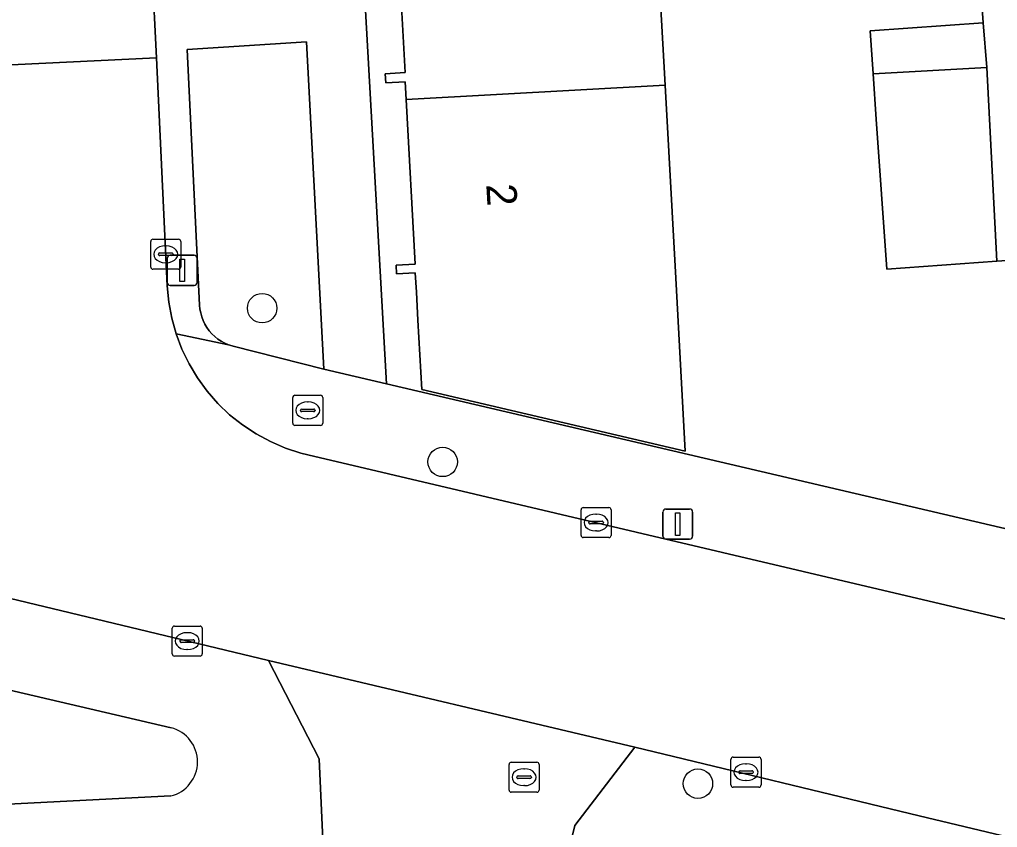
# Model space of a CAD drawing. Extents: x 161084 to 161928, y 385354 to 386522.
# Drawn here: x 161331.43 to 161363.97, y 385851.96 to 385878.83 of the extents above; entities that cross this region are included whole.
import ezdxf

# ---------------------------------------------------------------- set-up
doc = ezdxf.new("R2010")
doc.units = 0
for name, color, linetype in [('IMGEO_Boom', 7, 'Continuous'), ('IMGEO_Brandkraan', 7, 'Continuous'), ('IMGEO_Erf', 7, 'Continuous'), ('IMGEO_Groenvoorziening', 7, 'Continuous'), ('IMGEO_Kolk', 7, 'Continuous'), ('IMGEO_Lichtmast', 7, 'Continuous'), ('IMGEO_Pand', 7, 'Continuous'), ('IMGEO_Pand_nummerreeks', 7, 'Continuous'), ('IMGEO_Rijbaan_lokaal_open', 7, 'Continuous'), ('IMGEO_Rioolput', 7, 'Continuous'), ('IMGEO_Voetpad_open', 7, 'Continuous')]:
    doc.layers.add(name, color=color, linetype=linetype)

msp = doc.modelspace()

# ---------------------------------------------------------------- linework, layer by layer
at = {"layer": 'IMGEO_Boom'}
for centre in [(161339.505, 385869.23), (161345.512, 385864.116), (161354.006, 385853.416)]:
    msp.add_circle(centre, 0.489, dxfattribs=at)
at = {"layer": 'IMGEO_Brandkraan'}
for p, q in [((161340.523, 385865.406), (161340.523, 385866.258)), ((161340.598, 385866.332), (161341.45, 385866.332)), ((161341.524, 385866.258), (161341.524, 385865.406)), ((161340.825, 385865.875), (161341.223, 385865.875)), ((161341.011, 385866.112), (161341.036, 385866.112)), ((161340.782, 385865.826), (161340.782, 385865.838)), ((161341.22, 385865.789), (161340.822, 385865.789)), ((161341.034, 385865.552), (161341.009, 385865.552)), ((161341.266, 385865.838), (161341.266, 385865.826)), ((161341.45, 385865.332), (161340.598, 385865.332))]:
    msp.add_line(p, q, dxfattribs=at)
for points in [[(161340.523, 385865.406), (161340.523, 385866.258)], [(161340.598, 385866.332), (161341.45, 385866.332)], [(161341.524, 385866.258), (161341.524, 385865.406)], [(161341.45, 385865.332), (161340.598, 385865.332)]]:
    msp.add_lwpolyline(points, dxfattribs=at)
for centre, radius, start, end in [((161340.6, 385866.256), 0.0765, 91.552, 178.448), ((161340.6, 385866.256), 0.0765, 91.552, 178.448), ((161341.448, 385866.256), 0.0765, 1.552, 88.448), ((161341.448, 385866.256), 0.0765, 1.552, 88.448), ((161340.822, 385865.835), 0.0403, 85.8775, 175.7526), ((161341.227, 385865.837), 0.0386, 1.7309, 96.639), ((161340.819, 385865.825), 0.0366, 178.938, 274.7102), ((161341.223, 385865.832), 0.043, 264.8664, 352.4533), ((161340.6, 385865.408), 0.0765, 181.552, 268.448), ((161340.6, 385865.408), 0.0765, 181.552, 268.448), ((161341.448, 385865.408), 0.0765, 271.552, 358.448), ((161341.448, 385865.408), 0.0765, 271.552, 358.448)]:
    msp.add_arc(centre, radius, start, end, dxfattribs=at)
for centre, major_axis, ratio, start_param, end_param in [((161341.01, 385865.832), (-0.387, 0.002), 0.722429, 4.712389, 7.853982), ((161341.035, 385865.832), (-0.39, 0.002), 0.717154, 1.570796, 4.712389)]:
    msp.add_ellipse(centre, major_axis=major_axis, ratio=ratio, start_param=start_param, end_param=end_param, dxfattribs=at)
at = {"layer": 'IMGEO_Erf'}
for points in [[(161367.189, 385871.017), (161363.95, 385870.789), (161360.291, 385870.532), (161359.94, 385875.52), (161359.834, 385877.023), (161359.734, 385878.45), (161363.5, 385878.715), (161363.253, 385882.221), (161363.118, 385884.92), (161360.089, 385884.83), (161359.945, 385889.658), (161359.788, 385894.946), (161362.817, 385895.036), (161362.558, 385897.435), (161359.829, 385897.295), (161359.569, 385902.335), (161362.298, 385902.476), (161362.101, 385906.473), (161341.716, 385905.421), (161341.694, 385901.424), (161343.64, 385866.716), (161388.154, 385856.304)], [(161352.56, 385882.939), (161352.91, 385876.649), (161353.266, 385870.227), (161353.585, 385864.472), (161344.816, 385866.523), (161344.689, 385868.834), (161344.638, 385869.757), (161344.602, 385870.41), (161343.979, 385870.376), (161343.964, 385870.663), (161344.601, 385870.698), (161344.301, 385876.172), (161344.269, 385876.761), (161343.617, 385876.726), (161343.6, 385877.027), (161344.265, 385877.064), (161343.97, 385882.463)]]:
    msp.add_lwpolyline(points, dxfattribs=at)
at = {"layer": 'IMGEO_Groenvoorziening'}
msp.add_lwpolyline([(161341.558, 385867.205), (161340.981, 385878.092), (161337.015, 385877.837), (161337.424, 385869.333), (161337.436, 385869.201), (161337.46, 385869.07), (161337.495, 385868.943), (161337.542, 385868.819), (161337.6, 385868.699), (161337.668, 385868.585), (161337.746, 385868.478), (161337.833, 385868.378), (161337.929, 385868.286), (161338.033, 385868.204), (161338.143, 385868.13), (161338.26, 385868.067), (161338.382, 385868.015), (161338.508, 385867.974), (161338.545, 385867.964)], close=True, dxfattribs=at)
msp.add_lwpolyline([(161336.477, 385855.274), (161326.357, 385857.637), (161326.714, 385852.516), (161336.464, 385853.006)], dxfattribs=at)
msp.add_arc((161336.187, 385854.142), 1.169, 283.7016, 75.6416, dxfattribs=at)
at = {"layer": 'IMGEO_Kolk'}
for p, q in [((161335.799, 385870.597), (161335.799, 385871.449)), ((161335.874, 385871.523), (161336.726, 385871.523)), ((161336.8, 385871.449), (161336.8, 385870.597)), ((161336.101, 385871.066), (161336.499, 385871.066)), ((161336.287, 385871.303), (161336.312, 385871.303)), ((161336.058, 385871.017), (161336.058, 385871.029)), ((161336.496, 385870.98), (161336.098, 385870.98)), ((161336.31, 385870.743), (161336.285, 385870.743)), ((161336.542, 385871.029), (161336.542, 385871.017)), ((161336.726, 385870.523), (161335.874, 385870.523)), ((161350.191, 385862.6), (161351.043, 385862.6)), ((161350.116, 385861.674), (161350.116, 385862.526)), ((161350.604, 385862.38), (161350.629, 385862.38)), ((161351.117, 385862.526), (161351.117, 385861.674)), ((161350.375, 385862.094), (161350.375, 385862.106)), ((161350.813, 385862.057), (161350.415, 385862.057)), ((161350.418, 385862.143), (161350.816, 385862.143)), ((161350.859, 385862.106), (161350.859, 385862.094)), ((161350.627, 385861.82), (161350.602, 385861.82)), ((161351.043, 385861.6), (161350.191, 385861.6)), ((161336.513, 385857.732), (161336.513, 385858.584)), ((161336.588, 385858.658), (161337.44, 385858.658)), ((161337.001, 385858.438), (161337.026, 385858.438)), ((161337.514, 385858.584), (161337.514, 385857.732)), ((161336.772, 385858.152), (161336.772, 385858.164)), ((161337.21, 385858.115), (161336.812, 385858.115)), ((161336.815, 385858.201), (161337.213, 385858.201)), ((161337.256, 385858.164), (161337.256, 385858.152)), ((161337.024, 385857.878), (161336.999, 385857.878)), ((161337.44, 385857.658), (161336.588, 385857.658)), ((161355.103, 385853.372), (161355.103, 385854.224)), ((161355.178, 385854.298), (161356.03, 385854.298)), ((161356.104, 385854.224), (161356.104, 385853.372)), ((161355.405, 385853.841), (161355.803, 385853.841)), ((161355.591, 385854.078), (161355.616, 385854.078)), ((161355.362, 385853.792), (161355.362, 385853.804)), ((161355.8, 385853.755), (161355.402, 385853.755)), ((161355.614, 385853.518), (161355.589, 385853.518)), ((161355.846, 385853.804), (161355.846, 385853.792)), ((161356.03, 385853.298), (161355.178, 385853.298))]:
    msp.add_line(p, q, dxfattribs=at)
for points in [[(161335.799, 385870.597), (161335.799, 385871.449)], [(161335.874, 385871.523), (161336.726, 385871.523)], [(161336.8, 385871.449), (161336.8, 385870.597)], [(161336.726, 385870.523), (161335.874, 385870.523)], [(161350.191, 385862.6), (161351.043, 385862.6)], [(161350.116, 385861.674), (161350.116, 385862.526)], [(161351.117, 385862.526), (161351.117, 385861.674)], [(161351.043, 385861.6), (161350.191, 385861.6)], [(161336.513, 385857.732), (161336.513, 385858.584)], [(161336.588, 385858.658), (161337.44, 385858.658)], [(161337.514, 385858.584), (161337.514, 385857.732)], [(161337.44, 385857.658), (161336.588, 385857.658)], [(161355.103, 385853.372), (161355.103, 385854.224)], [(161355.178, 385854.298), (161356.03, 385854.298)], [(161356.104, 385854.224), (161356.104, 385853.372)], [(161356.03, 385853.298), (161355.178, 385853.298)]]:
    msp.add_lwpolyline(points, dxfattribs=at)
for centre, radius, start, end in [((161335.876, 385871.447), 0.0765, 91.552, 178.448), ((161335.876, 385871.447), 0.0765, 91.552, 178.448), ((161336.724, 385871.447), 0.0765, 1.552, 88.448), ((161336.724, 385871.447), 0.0765, 1.552, 88.448), ((161336.098, 385871.026), 0.0403, 85.8775, 175.7526), ((161336.503, 385871.028), 0.0386, 1.7309, 96.639), ((161336.095, 385871.016), 0.0366, 178.938, 274.7102), ((161336.499, 385871.023), 0.043, 264.8664, 352.4533), ((161335.876, 385870.599), 0.0765, 181.552, 268.448), ((161335.876, 385870.599), 0.0765, 181.552, 268.448), ((161336.724, 385870.599), 0.0765, 271.552, 358.448), ((161336.724, 385870.599), 0.0765, 271.552, 358.448), ((161350.193, 385862.524), 0.0765, 91.552, 178.448), ((161350.193, 385862.524), 0.0765, 91.552, 178.448), ((161351.041, 385862.524), 0.0765, 1.552, 88.448), ((161351.041, 385862.524), 0.0765, 1.552, 88.448), ((161350.415, 385862.103), 0.0403, 85.8775, 175.7526), ((161350.412, 385862.093), 0.0366, 178.938, 274.7102), ((161350.816, 385862.1), 0.043, 264.8664, 352.4533), ((161350.82, 385862.105), 0.0386, 1.7309, 96.639), ((161350.193, 385861.676), 0.0765, 181.552, 268.448), ((161350.193, 385861.676), 0.0765, 181.552, 268.448), ((161351.041, 385861.676), 0.0765, 271.552, 358.448), ((161351.041, 385861.676), 0.0765, 271.552, 358.448), ((161336.59, 385858.582), 0.0765, 91.552, 178.448), ((161336.59, 385858.582), 0.0765, 91.552, 178.448), ((161337.438, 385858.582), 0.0765, 1.552, 88.448), ((161337.438, 385858.582), 0.0765, 1.552, 88.448), ((161336.812, 385858.161), 0.0403, 85.8775, 175.7526), ((161336.809, 385858.151), 0.0366, 178.938, 274.7102), ((161337.213, 385858.158), 0.043, 264.8664, 352.4533), ((161337.217, 385858.163), 0.0386, 1.7309, 96.639), ((161336.59, 385857.734), 0.0765, 181.552, 268.448), ((161336.59, 385857.734), 0.0765, 181.552, 268.448), ((161337.438, 385857.734), 0.0765, 271.552, 358.448), ((161337.438, 385857.734), 0.0765, 271.552, 358.448), ((161355.18, 385854.222), 0.0765, 91.552, 178.448), ((161355.18, 385854.222), 0.0765, 91.552, 178.448), ((161356.028, 385854.222), 0.0765, 1.552, 88.448), ((161356.028, 385854.222), 0.0765, 1.552, 88.448), ((161355.402, 385853.801), 0.0403, 85.8775, 175.7526), ((161355.807, 385853.803), 0.0386, 1.7309, 96.639), ((161355.399, 385853.791), 0.0366, 178.938, 274.7102), ((161355.803, 385853.798), 0.043, 264.8664, 352.4533), ((161355.18, 385853.374), 0.0765, 181.552, 268.448), ((161355.18, 385853.374), 0.0765, 181.552, 268.448), ((161356.028, 385853.374), 0.0765, 271.552, 358.448), ((161356.028, 385853.374), 0.0765, 271.552, 358.448)]:
    msp.add_arc(centre, radius, start, end, dxfattribs=at)
for centre, major_axis, ratio, start_param, end_param in [((161336.286, 385871.023), (-0.387, 0.002), 0.722429, 4.712389, 7.853982), ((161336.311, 385871.023), (-0.39, 0.002), 0.717154, 1.570796, 4.712389), ((161350.603, 385862.1), (-0.387, 0.002), 0.722429, 4.712389, 7.853982), ((161350.628, 385862.1), (-0.39, 0.002), 0.717154, 1.570796, 4.712389), ((161337, 385858.158), (-0.387, 0.002), 0.722429, 4.712389, 7.853982), ((161337.025, 385858.158), (-0.39, 0.002), 0.717154, 1.570796, 4.712389), ((161355.59, 385853.798), (-0.387, 0.002), 0.722429, 4.712389, 7.853982), ((161355.615, 385853.798), (-0.39, 0.002), 0.717154, 1.570796, 4.712389)]:
    msp.add_ellipse(centre, major_axis=major_axis, ratio=ratio, start_param=start_param, end_param=end_param, dxfattribs=at)
at = {"layer": 'IMGEO_Lichtmast'}
for p, q in [((161336.349, 385870.088), (161336.349, 385870.888)), ((161336.349, 385870.888), (161336.349, 385870.088)), ((161336.449, 385870.988), (161337.239, 385870.988)), ((161337.239, 385870.988), (161336.449, 385870.988)), ((161337.339, 385870.888), (161337.339, 385870.088)), ((161337.339, 385870.088), (161337.339, 385870.888)), ((161337.239, 385869.988), (161336.449, 385869.988)), ((161336.449, 385869.988), (161337.239, 385869.988)), ((161352.837, 385861.649), (161352.837, 385862.449)), ((161352.837, 385862.449), (161352.837, 385861.649)), ((161352.937, 385862.549), (161353.727, 385862.549)), ((161353.727, 385862.549), (161352.937, 385862.549)), ((161353.827, 385862.449), (161353.827, 385861.649)), ((161353.827, 385861.649), (161353.827, 385862.449)), ((161353.727, 385861.549), (161352.937, 385861.549)), ((161352.937, 385861.549), (161353.727, 385861.549))]:
    msp.add_line(p, q, dxfattribs=at)
for points in [[(161336.769, 385870.863), (161336.919, 385870.863), (161336.919, 385870.113), (161336.769, 385870.113), (161336.769, 385870.863)], [(161353.257, 385862.424), (161353.407, 385862.424), (161353.407, 385861.674), (161353.257, 385861.674), (161353.257, 385862.424)]]:
    msp.add_lwpolyline(points, dxfattribs=at)
for centre, start, end in [((161336.449, 385870.888), 90, 180), ((161336.449, 385870.888), 90, 180), ((161337.239, 385870.888), 0, 90), ((161337.239, 385870.888), 360, 90), ((161336.449, 385870.088), 180, 270), ((161336.449, 385870.088), 180, 270), ((161337.239, 385870.088), 270, 0), ((161337.239, 385870.088), 270, 0), ((161352.937, 385862.449), 90, 180), ((161352.937, 385862.449), 90, 180), ((161353.727, 385862.449), 0, 90), ((161353.727, 385862.449), 360, 90), ((161352.937, 385861.649), 180, 270), ((161352.937, 385861.649), 180, 270), ((161353.727, 385861.649), 270, 0), ((161353.727, 385861.649), 270, 0)]:
    msp.add_arc(centre, 0.1, start, end, dxfattribs=at)
at = {"layer": 'IMGEO_Pand'}
for points in [[(161352.91, 385876.649), (161352.56, 385882.939), (161343.97, 385882.463), (161344.265, 385877.064), (161343.6, 385877.027), (161343.617, 385876.726), (161344.269, 385876.761), (161344.301, 385876.172)], [(161363.95, 385870.789), (161367.189, 385871.017), (161366.838, 385876.005), (161366.385, 385882.442), (161363.253, 385882.221), (161363.5, 385878.715), (161363.614, 385877.23)], [(161363.614, 385877.23), (161363.5, 385878.715), (161359.734, 385878.45), (161359.834, 385877.023)], [(161363.614, 385877.23), (161359.834, 385877.023), (161359.94, 385875.52), (161360.291, 385870.532), (161363.95, 385870.789)], [(161352.91, 385876.649), (161344.301, 385876.172), (161344.601, 385870.698), (161343.964, 385870.663), (161343.979, 385870.376), (161344.602, 385870.41), (161344.638, 385869.757), (161344.689, 385868.834), (161344.816, 385866.523), (161353.585, 385864.472), (161353.266, 385870.227)]]:
    msp.add_lwpolyline(points, close=True, dxfattribs=at)
at = {"layer": 'IMGEO_Rijbaan_lokaal_open'}
msp.add_lwpolyline([(161335.848, 385880.425), (161328.848, 385880.052), (161329.041, 385877.041), (161329.307, 385877.237), (161335.985, 385877.558)], close=True, dxfattribs=at)
for points in [[(161469.483, 385833.788), (161447.797, 385838.953), (161443.995, 385839.867), (161441.191, 385840.536), (161366.79, 385858.283), (161357.51, 385860.468), (161341.03, 385864.349), (161340.797, 385864.409), (161340.28, 385864.577), (161339.781, 385864.791), (161339.302, 385865.048), (161338.849, 385865.348), (161338.424, 385865.686), (161338.031, 385866.061), (161337.673, 385866.47), (161337.353, 385866.909), (161337.074, 385867.375), (161336.837, 385867.864), (161336.645, 385868.372), (161336.499, 385868.896), (161336.4, 385869.43), (161336.35, 385869.971), (161335.985, 385877.558), (161329.307, 385877.237)], [(161322.316, 385868.902), (161318.268, 385869.886), (161310.394, 385871.792), (161308.736, 385864.946), (161339.719, 385857.509), (161351.902, 385854.625), (161361.37, 385852.342), (161406.44, 385841.585), (161439.496, 385833.681), (161487.09, 385822.28), (161490.645, 385821.437), (161540.178, 385809.69), (161553.334, 385806.533), (161560.913, 385804.952), (161564.397, 385804.459), (161572.843, 385803.627), (161581.329, 385803.552), (161583.838, 385803.676), (161586.385, 385803.89), (161616.338, 385805.286)], [(161348.747, 385847.248), (161349.906, 385852.028), (161351.902, 385854.625), (161339.719, 385857.509), (161341.404, 385854.244), (161341.59, 385850.081), (161341.93, 385842.456)]]:
    msp.add_lwpolyline(points, dxfattribs=at)
at = {"layer": 'IMGEO_Rioolput'}
for p, q in [((161347.721, 385853.204), (161347.721, 385854.056)), ((161347.796, 385854.13), (161348.648, 385854.13)), ((161348.209, 385853.91), (161348.234, 385853.91)), ((161348.722, 385854.056), (161348.722, 385853.204)), ((161347.98, 385853.624), (161347.98, 385853.636)), ((161348.418, 385853.587), (161348.02, 385853.587)), ((161348.023, 385853.673), (161348.421, 385853.673)), ((161348.464, 385853.636), (161348.464, 385853.624)), ((161348.232, 385853.35), (161348.207, 385853.35)), ((161348.648, 385853.13), (161347.796, 385853.13))]:
    msp.add_line(p, q, dxfattribs=at)
for points in [[(161347.721, 385853.204), (161347.721, 385854.056)], [(161347.796, 385854.13), (161348.648, 385854.13)], [(161348.722, 385854.056), (161348.722, 385853.204)], [(161348.648, 385853.13), (161347.796, 385853.13)]]:
    msp.add_lwpolyline(points, dxfattribs=at)
for centre, radius, start, end in [((161347.798, 385854.054), 0.0765, 91.552, 178.448), ((161347.798, 385854.054), 0.0765, 91.552, 178.448), ((161348.646, 385854.054), 0.0765, 1.552, 88.448), ((161348.646, 385854.054), 0.0765, 1.552, 88.448), ((161348.02, 385853.633), 0.0403, 85.8775, 175.7526), ((161348.017, 385853.623), 0.0366, 178.938, 274.7102), ((161348.421, 385853.63), 0.043, 264.8664, 352.4533), ((161348.425, 385853.635), 0.0386, 1.7309, 96.639), ((161347.798, 385853.206), 0.0765, 181.552, 268.448), ((161347.798, 385853.206), 0.0765, 181.552, 268.448), ((161348.646, 385853.206), 0.0765, 271.552, 358.448), ((161348.646, 385853.206), 0.0765, 271.552, 358.448)]:
    msp.add_arc(centre, radius, start, end, dxfattribs=at)
for centre, major_axis, ratio, start_param, end_param in [((161348.208, 385853.63), (-0.387, 0.002), 0.722429, 4.712389, 7.853982), ((161348.233, 385853.63), (-0.39, 0.002), 0.717154, 1.570796, 4.712389)]:
    msp.add_ellipse(centre, major_axis=major_axis, ratio=ratio, start_param=start_param, end_param=end_param, dxfattribs=at)
at = {"layer": 'IMGEO_Voetpad_open'}
for points in [[(161335.848, 385880.425), (161335.985, 385877.558), (161336.35, 385869.971), (161336.4, 385869.43), (161336.499, 385868.896), (161336.645, 385868.372), (161338.382, 385868.015), (161338.26, 385868.067), (161338.143, 385868.13), (161338.033, 385868.204), (161337.929, 385868.286), (161337.833, 385868.378), (161337.746, 385868.478), (161337.668, 385868.585), (161337.6, 385868.699), (161337.542, 385868.819), (161337.495, 385868.943), (161337.46, 385869.07), (161337.436, 385869.201), (161337.424, 385869.333), (161337.015, 385877.837), (161340.981, 385878.092), (161341.558, 385867.205), (161343.64, 385866.716), (161341.694, 385901.424)], [(161389.632, 385855.958), (161388.154, 385856.304), (161343.64, 385866.716), (161341.558, 385867.205), (161338.545, 385867.964), (161338.508, 385867.974), (161338.382, 385868.015), (161336.645, 385868.372), (161336.837, 385867.864), (161337.074, 385867.375), (161337.353, 385866.909), (161337.673, 385866.47), (161338.031, 385866.061), (161338.424, 385865.686), (161338.849, 385865.348), (161339.302, 385865.048), (161339.781, 385864.791), (161340.28, 385864.577), (161340.797, 385864.409), (161341.03, 385864.349), (161357.51, 385860.468), (161366.79, 385858.283), (161441.191, 385840.536)], [(161341.93, 385842.456), (161341.59, 385850.081), (161341.404, 385854.244), (161339.719, 385857.509), (161308.736, 385864.946), (161305.945, 385865.616), (161300.869, 385866.835), (161299.018, 385867.307)], [(161326.357, 385857.637), (161336.477, 385855.274)], [(161336.464, 385853.006), (161326.714, 385852.516), (161326.357, 385857.637)], [(161406.44, 385841.585), (161361.37, 385852.342), (161351.902, 385854.625), (161349.906, 385852.028), (161348.747, 385847.248), (161350.267, 385846.887), (161350.904, 385849.551)]]:
    msp.add_lwpolyline(points, dxfattribs=at)
msp.add_arc((161336.187, 385854.142), 1.169, 283.7016, 75.6416, dxfattribs=at)

# ---------------------------------------------------------------- texts
at = {"layer": 'IMGEO_Pand_nummerreeks'}
msp.add_text('2', height=1, rotation=273.1797, dxfattribs=at).set_placement((161346.962, 385873.346))

doc.saveas('drawing.dxf')
